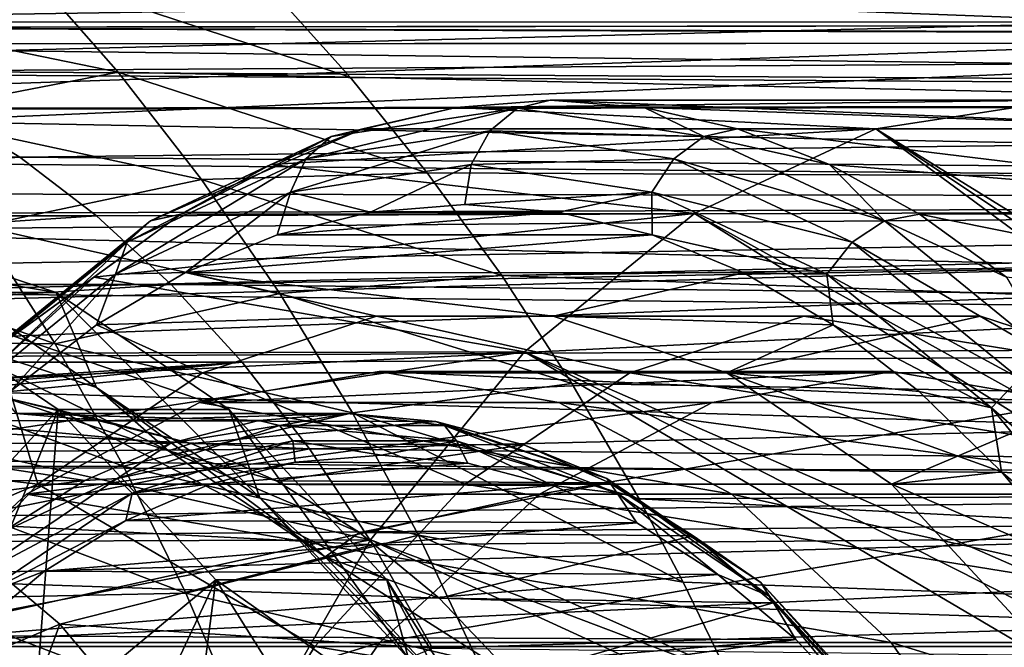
# Model space of a CAD drawing. Header units: metres. Extents: x 26 to 263, y -109 to 109.
# Tile 555 of 656: x 84.64 to 89.36, y 82.68 to 85.69. Entities that reach past the tile are written whole.
import ezdxf

# ---------------------------------------------------------------- set-up
doc = ezdxf.new("R2010")
doc.units = ezdxf.units.M
doc.layers.add('solid_500750', color=7, linetype='CONTINUOUS')

msp = doc.modelspace()

# ---------------------------------------------------------------- linework, layer by layer
at = {"layer": 'solid_500750'}
for points in [[(102.724297, 85.995277, 19.943399), (76.050064, 85.706444, 1.711715), (76.05983, 85.579826, 1.891256)], [(102.724297, 85.995277, 19.943399), (76.05983, 85.579826, 1.891256), (76.080414, 85.325806, 2.236837)], [(102.724297, 85.995277, 19.943399), (76.080414, 85.325806, 2.236837), (76.10041, 85.092438, 2.538312)], [(102.724297, 85.995277, 19.943399), (76.10041, 85.092438, 2.538312), (76.119781, 84.858826, 2.824818)], [(102.008972, 84.830345, 20.964771), (102.724297, 85.995277, 19.943399), (76.119781, 84.858826, 2.824818)], [(85.843597, 85.831947, -11.411067), (111.775482, 85.996895, 7.016923), (112.490364, 84.832954, 5.995787)], [(84.687576, 85.916855, -12.015208), (85.110741, 85.433662, -12.386575), (83.654549, 85.732834, -12.744782)], [(84.687576, 85.916855, -12.015208), (85.843597, 85.831947, -11.411067), (86.222984, 85.409721, -11.718966)], [(84.687576, 85.916855, -12.015208), (86.222984, 85.409721, -11.718966), (85.110741, 85.433662, -12.386575)], [(86.222984, 85.409721, -11.718966), (85.843597, 85.831947, -11.411067), (112.490364, 84.832954, 5.995787)], [(85.110741, 85.433662, -12.386575), (84.063049, 85.231361, -13.130219), (83.654549, 85.732834, -12.744782)], [(105.148552, 85.578285, 13.647229), (81.875084, 85.570419, -2.585114), (82.272476, 85.648346, -3.152647)], [(105.91848, 85.675003, 12.547666), (82.272476, 85.648346, -3.152647), (82.675514, 85.674255, -3.728247)], [(105.91848, 85.675003, 12.547666), (105.148552, 85.578285, 13.647229), (82.272476, 85.648346, -3.152647)], [(105.91848, 85.675003, 12.547666), (82.675514, 85.674255, -3.728247), (83.078552, 85.648346, -4.303847)], [(106.688431, 85.578522, 11.448068), (105.91848, 85.675003, 12.547666), (83.078552, 85.648346, -4.303847)], [(106.688431, 85.578522, 11.448068), (83.078552, 85.648346, -4.303847), (83.475945, 85.570419, -4.87138)], [(104.396965, 85.291634, 14.720613), (81.479477, 85.439423, -2.020136), (81.875084, 85.570419, -2.585114)], [(105.148552, 85.578285, 13.647229), (104.396965, 85.291634, 14.720613), (81.875084, 85.570419, -2.585114)], [(106.688431, 85.578522, 11.448068), (83.475945, 85.570419, -4.87138), (83.871544, 85.439423, -5.436357)], [(107.440094, 85.292076, 10.374585), (106.688431, 85.578522, 11.448068), (83.871544, 85.439423, -5.436357)], [(104.396965, 85.291634, 14.720613), (81.089493, 85.257469, -1.463172), (81.479477, 85.439423, -2.020136)], [(107.440094, 85.292076, 10.374585), (83.871544, 85.439423, -5.436357), (84.261536, 85.257469, -5.993321)], [(85.110741, 85.433662, -12.386575), (85.509537, 84.919563, -12.739071), (84.063049, 85.231361, -13.130219)], [(85.110741, 85.433662, -12.386575), (86.222984, 85.409721, -11.718966), (86.592133, 84.952576, -12.020557)], [(85.110741, 85.433662, -12.386575), (86.592133, 84.952576, -12.020557), (85.509537, 84.919563, -12.739071)], [(86.592133, 84.952576, -12.020557), (86.222984, 85.409721, -11.718966), (112.490364, 84.832954, 5.995787)], [(103.678696, 84.822655, 15.746404), (80.711456, 85.027252, -0.923288), (81.089493, 85.257469, -1.463172)], [(84.639565, 85.027252, -6.533206), (84.261536, 85.257469, -5.993321), (80.711456, 85.027252, -0.923288)], [(104.396965, 85.291634, 14.720613), (103.678696, 84.822655, 15.746404), (81.089493, 85.257469, -1.463172)], [(107.440094, 85.292076, 10.374585), (84.261536, 85.257469, -5.993321), (84.639565, 85.027252, -6.533206)], [(108.158409, 84.823296, 9.348713), (107.440094, 85.292076, 10.374585), (84.639565, 85.027252, -6.533206)], [(87.024406, 85.262093, -0.683118), (86.89135, 85.153694, -0.776287), (86.009514, 85.019188, 0.4831)], [(86.131775, 85.125938, 0.591688), (87.024406, 85.262093, -0.683118), (86.009514, 85.019188, 0.4831)], [(86.131775, 85.125938, 0.591688), (86.282524, 85.162682, 0.709365), (86.730011, 85.26561, 0.070285)], [(86.131775, 85.125938, 0.591688), (86.730011, 85.26561, 0.070285), (87.024406, 85.262093, -0.683118)], [(86.730011, 85.26561, 0.070285), (86.282524, 85.162682, 0.709365), (88.741898, 85.163269, 2.427351)], [(86.730011, 85.26561, 0.070285), (88.741898, 85.163269, 2.427351), (89.638306, 85.300003, 1.147153)], [(87.180969, 85.300003, -0.573746), (86.730011, 85.26561, 0.070285), (89.638306, 85.300003, 1.147153)], [(87.024406, 85.262093, -0.683118), (86.730011, 85.26561, 0.070285), (87.180969, 85.300003, -0.573746)], [(87.024406, 85.262093, -0.683118), (87.917038, 85.125938, -1.957923), (86.89135, 85.153694, -0.776287)], [(87.024406, 85.262093, -0.683118), (87.180969, 85.300003, -0.573746), (87.63192, 85.265572, -1.217775)], [(87.024406, 85.262093, -0.683118), (87.63192, 85.265572, -1.217775), (87.917038, 85.125938, -1.957923)], [(87.180969, 85.300003, -0.573746), (89.638306, 85.300003, 1.147153), (90.534706, 85.163269, -0.133045)], [(87.63192, 85.265572, -1.217775), (87.180969, 85.300003, -0.573746), (90.534706, 85.163269, -0.133045)], [(88.079407, 85.162605, -1.856852), (87.63192, 85.265572, -1.217775), (90.534706, 85.163269, -0.133045)], [(87.917038, 85.125938, -1.957923), (87.63192, 85.265572, -1.217775), (88.079407, 85.162605, -1.856852)], [(94.360352, 81.697655, 4.454275), (89.638306, 85.300003, 1.147153), (88.741898, 85.163269, 2.427351)], [(85.509537, 84.919563, -12.739071), (84.44912, 84.696831, -13.494825), (84.063049, 85.231361, -13.130219)], [(85.841896, 84.991982, 1.338649), (87.872734, 84.757233, 3.668651), (88.741898, 85.163269, 2.427351)], [(86.282524, 85.162682, 0.709365), (85.841896, 84.991982, 1.338649), (88.741898, 85.163269, 2.427351)], [(93.643242, 81.550728, 5.478413), (88.741898, 85.163269, 2.427351), (87.872734, 84.757233, 3.668651)], [(88.079407, 85.162605, -1.856852), (90.534706, 85.163269, -0.133045), (91.403877, 84.757233, -1.374346)], [(93.999329, 81.660759, 4.969868), (94.360352, 81.697655, 4.454275), (88.741898, 85.163269, 2.427351)], [(93.643242, 81.550728, 5.478413), (93.999329, 81.660759, 4.969868), (88.741898, 85.163269, 2.427351)], [(86.131775, 85.125938, 0.591688), (86.009514, 85.019188, 0.4831), (85.15448, 84.619751, 1.704221)], [(85.266273, 84.721611, 1.82776), (86.131775, 85.125938, 0.591688), (85.15448, 84.619751, 1.704221)], [(85.266273, 84.721611, 1.82776), (85.841896, 84.991982, 1.338649), (86.282524, 85.162682, 0.709365)], [(85.266273, 84.721611, 1.82776), (86.282524, 85.162682, 0.709365), (86.131775, 85.125938, 0.591688)], [(86.89135, 85.153694, -0.776287), (86.802452, 84.991341, -0.838534), (85.93679, 84.859299, 0.397759)], [(86.009514, 85.019188, 0.4831), (86.89135, 85.153694, -0.776287), (85.93679, 84.859299, 0.397759)], [(86.89135, 85.153694, -0.776287), (87.773178, 85.019188, -2.035674), (86.802452, 84.991341, -0.838534)], [(87.917038, 85.125938, -1.957923), (87.773178, 85.019188, -2.035674), (86.89135, 85.153694, -0.776287)], [(87.917038, 85.125938, -1.957923), (88.782539, 84.721611, -3.193995), (87.773178, 85.019188, -2.035674)], [(87.917038, 85.125938, -1.957923), (88.079407, 85.162605, -1.856852), (88.520035, 84.991875, -2.486129)], [(87.917038, 85.125938, -1.957923), (88.520035, 84.991875, -2.486129), (88.782539, 84.721611, -3.193995)], [(88.520035, 84.991875, -2.486129), (88.079407, 85.162605, -1.856852), (91.403877, 84.757233, -1.374346)], [(84.639565, 85.027252, -6.533206), (80.711456, 85.027252, -0.923288), (80.343307, 84.746651, -0.397511)], [(103.678696, 84.822655, 15.746404), (80.343307, 84.746651, -0.397511), (80.711456, 85.027252, -0.923288)], [(85.007721, 84.746651, -7.058982), (84.639565, 85.027252, -6.533206), (80.343307, 84.746651, -0.397511)], [(108.158409, 84.823296, 9.348713), (84.639565, 85.027252, -6.533206), (85.007721, 84.746651, -7.058982)], [(86.009514, 85.019188, 0.4831), (85.93679, 84.859299, 0.397759), (85.097427, 84.467186, 1.596488)], [(85.15448, 84.619751, 1.704221), (86.009514, 85.019188, 0.4831), (85.097427, 84.467186, 1.596488)], [(85.266273, 84.721611, 1.82776), (85.411491, 84.754829, 1.953325), (85.841896, 84.991982, 1.338649)], [(85.841896, 84.991982, 1.338649), (85.411491, 84.754829, 1.953325), (87.872734, 84.757233, 3.668651)], [(85.93679, 84.859299, 0.397759), (86.802452, 84.991341, -0.838534), (86.320679, 84.763596, -0.216847)], [(86.802452, 84.991341, -0.838534), (86.77137, 84.799927, -0.860503), (86.320679, 84.763596, -0.216847)], [(86.802452, 84.991341, -0.838534), (87.668114, 84.859299, -2.074828), (86.77137, 84.799927, -0.860503)], [(87.773178, 85.019188, -2.035674), (87.668114, 84.859299, -2.074828), (86.802452, 84.991341, -0.838534)], [(87.773178, 85.019188, -2.035674), (88.62822, 84.619751, -3.256795), (87.668114, 84.859299, -2.074828)], [(88.782539, 84.721611, -3.193995), (88.62822, 84.619751, -3.256795), (87.773178, 85.019188, -2.035674)], [(88.950424, 84.754684, -3.100796), (88.520035, 84.991875, -2.486129), (91.403877, 84.757233, -1.374346)], [(88.782539, 84.721611, -3.193995), (88.520035, 84.991875, -2.486129), (88.950424, 84.754684, -3.100796)], [(85.509537, 84.919563, -12.739071), (86.592133, 84.952576, -12.020557), (86.948555, 84.460724, -12.313127)], [(86.948555, 84.460724, -12.313127), (86.592133, 84.952576, -12.020557), (112.490364, 84.832954, 5.995787)], [(85.509537, 84.919563, -12.739071), (85.885605, 84.373482, -13.072604), (84.44912, 84.696831, -13.494825)], [(85.509537, 84.919563, -12.739071), (86.948555, 84.460724, -12.313127), (85.885605, 84.373482, -13.072604)], [(102.008972, 84.830345, 20.964771), (76.119781, 84.858826, 2.824818), (76.138649, 84.617691, 3.105402)], [(85.097427, 84.467186, 1.596488), (85.93679, 84.859299, 0.397759), (85.434128, 84.473991, 1.04927)], [(85.93679, 84.859299, 0.397759), (85.873291, 84.654556, 0.422083), (85.434128, 84.473991, 1.04927)], [(85.93679, 84.859299, 0.397759), (86.320679, 84.763596, -0.216847), (85.873291, 84.654556, 0.422083)], [(87.668114, 84.859299, -2.074828), (87.222061, 84.763565, -1.504158), (86.77137, 84.799927, -0.860503)], [(86.948555, 84.460724, -12.313127), (112.490364, 84.832954, 5.995787), (113.107277, 83.509407, 5.114554)], [(87.668114, 84.859299, -2.074828), (87.669441, 84.654495, -2.143085), (87.222061, 84.763565, -1.504158)], [(87.668114, 84.859299, -2.074828), (88.507469, 84.467186, -3.273557), (87.669441, 84.654495, -2.143085)], [(88.62822, 84.619751, -3.256795), (88.507469, 84.467186, -3.273557), (87.668114, 84.859299, -2.074828)], [(102.008972, 84.830345, 20.964771), (76.138649, 84.617691, 3.105402), (76.157066, 84.370216, 3.378636)], [(102.008972, 84.830345, 20.964771), (76.157066, 84.370216, 3.378636), (76.169716, 84.194191, 3.564524)], [(102.008972, 84.830345, 20.964771), (76.169716, 84.194191, 3.564524), (76.175133, 84.117424, 3.643506)], [(102.008972, 84.830345, 20.964771), (76.175133, 84.117424, 3.643506), (76.193497, 83.851242, 3.907949)], [(102.008972, 84.830345, 20.964771), (76.193497, 83.851242, 3.907949), (76.213303, 83.555527, 4.185535)], [(101.391739, 83.505577, 21.84609), (102.008972, 84.830345, 20.964771), (76.213303, 83.555527, 4.185535)], [(103.678696, 84.822655, 15.746404), (103.004967, 84.179115, 16.70857), (80.343307, 84.746651, -0.397511)], [(108.158409, 84.823296, 9.348713), (85.007721, 84.746651, -7.058982), (85.364799, 84.417656, -7.568945)], [(108.832138, 84.179993, 8.386494), (108.158409, 84.823296, 9.348713), (85.364799, 84.417656, -7.568945)], [(86.320679, 84.763596, -0.216847), (86.77137, 84.799927, -0.860503), (87.222061, 84.763565, -1.504158)], [(85.007721, 84.746651, -7.058982), (80.343307, 84.746651, -0.397511), (79.986229, 84.417656, 0.112451)], [(103.004967, 84.179115, 16.70857), (79.986229, 84.417656, 0.112451), (80.343307, 84.746651, -0.397511)], [(85.364799, 84.417656, -7.568945), (85.007721, 84.746651, -7.058982), (79.986229, 84.417656, 0.112451)], [(84.454185, 84.061394, 2.98754), (84.994614, 84.453026, 2.548692), (85.411491, 84.754829, 1.953325)], [(84.454185, 84.061394, 2.98754), (85.411491, 84.754829, 1.953325), (85.266273, 84.721611, 1.82776)], [(84.994614, 84.453026, 2.548692), (87.057213, 84.094231, 4.833337), (87.872734, 84.757233, 3.668651)], [(85.411491, 84.754829, 1.953325), (84.994614, 84.453026, 2.548692), (87.872734, 84.757233, 3.668651)], [(85.873291, 84.654556, 0.422083), (86.320679, 84.763596, -0.216847), (87.222061, 84.763565, -1.504158)], [(85.873291, 84.654556, 0.422083), (87.222061, 84.763565, -1.504158), (87.669441, 84.654495, -2.143085)], [(93.296936, 81.369041, 5.972988), (87.872734, 84.757233, 3.668651), (87.057213, 84.094231, 4.833337)], [(93.296936, 81.369041, 5.972988), (93.643242, 81.550728, 5.478413), (87.872734, 84.757233, 3.668651)], [(88.782539, 84.721611, -3.193995), (88.950424, 84.754684, -3.100796), (89.367302, 84.45285, -3.696152)], [(88.950424, 84.754684, -3.100796), (91.403877, 84.757233, -1.374346), (92.219398, 84.094231, -2.539031)], [(89.367302, 84.45285, -3.696152), (88.950424, 84.754684, -3.100796), (92.219398, 84.094231, -2.539031)], [(84.808922, 84.133568, -13.835912), (83.492867, 84.148682, -14.349879), (83.127808, 84.724922, -13.98252)], [(84.44912, 84.696831, -13.494825), (84.808922, 84.133568, -13.835912), (83.127808, 84.724922, -13.98252)], [(85.266273, 84.721611, 1.82776), (85.15448, 84.619751, 1.704221), (84.352211, 83.967522, 2.849973)], [(84.454185, 84.061394, 2.98754), (85.266273, 84.721611, 1.82776), (84.352211, 83.967522, 2.849973)], [(85.885605, 84.373482, -13.072604), (84.808922, 84.133568, -13.835912), (84.44912, 84.696831, -13.494825)], [(88.782539, 84.721611, -3.193995), (89.594627, 84.061394, -4.353775), (88.62822, 84.619751, -3.256795)], [(88.782539, 84.721611, -3.193995), (89.367302, 84.45285, -3.696152), (89.594627, 84.061394, -4.353775)], [(84.813187, 84.379333, -5.037712), (83.994034, 84.379333, -5.611288), (83.120064, 84.664169, -4.363134)], [(83.939201, 84.664169, -3.789537), (84.813187, 84.379333, -5.037712), (83.120064, 84.664169, -4.363134)], [(85.00679, 83.923935, -4.743957), (84.813187, 84.379333, -5.037712), (83.939201, 84.664169, -3.789537)], [(85.00679, 83.923935, -4.743957), (83.939201, 84.664169, -3.789537), (84.182091, 84.192711, -3.566156)], [(85.434128, 84.473991, 1.04927), (85.873291, 84.654556, 0.422083), (87.669441, 84.654495, -2.143085)], [(85.434128, 84.473991, 1.04927), (87.669441, 84.654495, -2.143085), (88.108597, 84.4739, -2.770267)], [(88.507469, 84.467186, -3.273557), (88.108597, 84.4739, -2.770267), (87.669441, 84.654495, -2.143085)], [(85.15448, 84.619751, 1.704221), (85.097427, 84.467186, 1.596488), (84.309875, 83.82692, 2.721231)], [(84.352211, 83.967522, 2.849973), (85.15448, 84.619751, 1.704221), (84.309875, 83.82692, 2.721231)], [(88.62822, 84.619751, -3.256795), (89.430481, 83.967522, -4.402547), (88.507469, 84.467186, -3.273557)], [(89.594627, 84.061394, -4.353775), (89.430481, 83.967522, -4.402547), (88.62822, 84.619751, -3.256795)], [(84.309875, 83.82692, 2.721231), (85.097427, 84.467186, 1.596488), (84.593384, 83.904762, 2.24998)], [(85.097427, 84.467186, 1.596488), (85.00647, 84.223549, 1.660029), (84.593384, 83.904762, 2.24998)], [(85.00647, 84.223549, 1.660029), (85.434128, 84.473991, 1.04927), (86.347992, 84.265869, -0.255859)], [(85.097427, 84.467186, 1.596488), (85.434128, 84.473991, 1.04927), (85.00647, 84.223549, 1.660029)], [(85.434128, 84.473991, 1.04927), (87.19455, 84.265869, -1.464871), (86.347992, 84.265869, -0.255859)], [(85.434128, 84.473991, 1.04927), (88.108597, 84.4739, -2.770267), (87.19455, 84.265869, -1.464871)], [(85.885605, 84.373482, -13.072604), (86.948555, 84.460724, -12.313127), (87.284836, 83.943474, -12.58966)], [(87.284836, 83.943474, -12.58966), (86.948555, 84.460724, -12.313127), (113.107277, 83.509407, 5.114554)], [(88.108597, 84.4739, -2.770267), (88.536255, 84.223427, -3.381019), (87.19455, 84.265869, -1.464871)], [(88.507469, 84.467186, -3.273557), (88.536255, 84.223427, -3.381019), (88.108597, 84.4739, -2.770267)], [(88.507469, 84.467186, -3.273557), (89.295021, 83.82692, -4.398299), (88.536255, 84.223427, -3.381019)], [(89.430481, 83.967522, -4.402547), (89.295021, 83.82692, -4.398299), (88.507469, 84.467186, -3.273557)], [(85.364799, 84.417656, -7.568945), (79.986229, 84.417656, 0.112451), (79.646156, 84.045708, 0.598125)], [(103.004967, 84.179115, 16.70857), (79.646156, 84.045708, 0.598125), (79.986229, 84.417656, 0.112451)], [(85.704872, 84.045708, -8.054618), (85.364799, 84.417656, -7.568945), (79.646156, 84.045708, 0.598125)], [(84.454185, 84.061394, 2.98754), (84.594437, 84.088867, 3.120207), (84.994614, 84.453026, 2.548692)], [(84.994614, 84.453026, 2.548692), (84.594437, 84.088867, 3.120207), (87.057213, 84.094231, 4.833337)], [(108.832138, 84.179993, 8.386494), (85.364799, 84.417656, -7.568945), (85.704872, 84.045708, -8.054618)], [(83.994034, 84.379333, -5.611288), (84.823097, 83.819374, -6.795318), (83.947319, 82.869781, -5.453885)], [(85.64225, 83.819374, -6.221742), (84.823097, 83.819374, -6.795318), (83.994034, 84.379333, -5.611288)], [(84.813187, 84.379333, -5.037712), (85.64225, 83.819374, -6.221742), (83.994034, 84.379333, -5.611288)], [(85.885605, 84.373482, -13.072604), (86.233833, 83.803207, -13.382333), (84.808922, 84.133568, -13.835912)], [(85.789131, 83.395538, -5.861247), (85.64225, 83.819374, -6.221742), (84.813187, 84.379333, -5.037712)], [(85.789131, 83.395538, -5.861247), (84.813187, 84.379333, -5.037712), (85.00679, 83.923935, -4.743957)], [(85.885605, 84.373482, -13.072604), (87.284836, 83.943474, -12.58966), (86.233833, 83.803207, -13.382333)], [(84.593384, 83.904762, 2.24998), (85.00647, 84.223549, 1.660029), (85.51545, 83.994553, 0.933138)], [(85.00647, 84.223549, 1.660029), (86.347992, 84.265869, -0.255859), (85.51545, 83.994553, 0.933138)], [(87.563332, 83.994553, 2.367079), (85.51545, 83.994553, 0.933138), (86.347992, 84.265869, -0.255859)], [(88.395874, 84.265869, 1.178083), (86.347992, 84.265869, -0.255859), (87.19455, 84.265869, -1.464871)], [(87.563332, 83.994553, 2.367079), (86.347992, 84.265869, -0.255859), (88.395874, 84.265869, 1.178083)], [(88.536255, 84.223427, -3.381019), (88.0271, 83.994553, -2.653867), (87.19455, 84.265869, -1.464871)], [(89.242432, 84.265869, -0.03093), (87.19455, 84.265869, -1.464871), (88.0271, 83.994553, -2.653867)], [(88.395874, 84.265869, 1.178083), (87.19455, 84.265869, -1.464871), (89.242432, 84.265869, -0.03093)], [(87.563332, 83.994553, 2.367079), (88.395874, 84.265869, 1.178083), (90.074974, 83.994553, -1.219926)], [(89.242432, 84.265869, -0.03093), (88.0271, 83.994553, -2.653867), (90.074974, 83.994553, -1.219926)], [(88.536255, 84.223427, -3.381019), (88.949333, 83.90461, -3.97096), (88.0271, 83.994553, -2.653867)], [(88.395874, 84.265869, 1.178083), (89.242432, 84.265869, -0.03093), (90.074974, 83.994553, -1.219926)], [(89.295021, 83.82692, -4.398299), (88.949333, 83.90461, -3.97096), (88.536255, 84.223427, -3.381019)], [(103.004967, 84.179115, 16.70857), (102.387703, 83.370224, 17.590082), (79.646156, 84.045708, 0.598125)], [(84.182091, 84.192711, -3.566156), (84.560501, 83.878143, -3.265607), (85.352333, 83.620079, -4.396465)], [(85.00679, 83.923935, -4.743957), (84.182091, 84.192711, -3.566156), (85.352333, 83.620079, -4.396465)], [(108.832138, 84.179993, 8.386494), (85.704872, 84.045708, -8.054618), (86.027145, 83.630493, -8.514874)], [(109.449379, 83.371399, 7.504958), (108.832138, 84.179993, 8.386494), (86.027145, 83.630493, -8.514874)], [(85.136772, 83.547821, -14.151539), (83.825226, 83.543556, -14.691486), (83.492867, 84.148682, -14.349879)], [(84.808922, 84.133568, -13.835912), (85.136772, 83.547821, -14.151539), (83.492867, 84.148682, -14.349879)], [(86.233833, 83.803207, -13.382333), (85.136772, 83.547821, -14.151539), (84.808922, 84.133568, -13.835912)], [(84.214035, 83.665146, 3.663476), (86.320114, 83.194397, 5.88602), (87.057213, 84.094231, 4.833337)], [(84.594437, 84.088867, 3.120207), (84.214035, 83.665146, 3.663476), (87.057213, 84.094231, 4.833337)], [(92.65242, 80.80162, 6.893452), (87.057213, 84.094231, 4.833337), (86.320114, 83.194397, 5.88602)], [(92.965157, 81.118202, 6.446815), (93.296936, 81.369041, 5.972988), (87.057213, 84.094231, 4.833337)], [(92.65242, 80.80162, 6.893452), (92.965157, 81.118202, 6.446815), (87.057213, 84.094231, 4.833337)], [(85.704872, 84.045708, -8.054618), (79.646156, 84.045708, 0.598125), (79.323875, 83.630493, 1.05838)], [(102.387703, 83.370224, 17.590082), (79.323875, 83.630493, 1.05838), (79.646156, 84.045708, 0.598125)], [(82.352264, 83.778305, -3.266602), (85.704872, 84.045708, -8.054618), (79.323875, 83.630493, 1.05838)], [(82.352264, 83.778305, -3.266602), (82.998055, 83.778397, -4.188886), (85.704872, 84.045708, -8.054618)], [(82.998055, 83.778397, -4.188886), (86.027145, 83.630493, -8.514874), (85.704872, 84.045708, -8.054618)], [(84.593384, 83.904762, 2.24998), (85.51545, 83.994553, 0.933138), (84.725975, 83.461288, 2.06062)], [(86.773857, 83.461288, 3.494561), (84.725975, 83.461288, 2.06062), (85.51545, 83.994553, 0.933138)], [(85.500122, 83.852058, 0.083306), (86.361694, 84, -1.147153), (87.223274, 83.852058, -2.377612)], [(88.819153, 84, 0.573576), (86.361694, 84, -1.147153), (85.500122, 83.852058, 0.083306)], [(87.957573, 83.852058, 1.804036), (88.819153, 84, 0.573576), (85.500122, 83.852058, 0.083306)], [(86.773857, 83.461288, 3.494561), (85.51545, 83.994553, 0.933138), (87.563332, 83.994553, 2.367079)], [(89.680733, 83.852058, -0.656883), (87.223274, 83.852058, -2.377612), (86.361694, 84, -1.147153)], [(88.819153, 84, 0.573576), (89.680733, 83.852058, -0.656883), (86.361694, 84, -1.147153)], [(86.773857, 83.461288, 3.494561), (87.563332, 83.994553, 2.367079), (90.864449, 83.461288, -2.347408)], [(87.563332, 83.994553, 2.367079), (90.074974, 83.994553, -1.219926), (90.864449, 83.461288, -2.347408)], [(87.957573, 83.852058, 1.804036), (89.680733, 83.852058, -0.656883), (88.819153, 84, 0.573576)], [(89.343315, 83.520844, -4.53362), (88.816566, 83.461288, -3.781349), (88.0271, 83.994553, -2.653867)], [(90.074974, 83.994553, -1.219926), (88.0271, 83.994553, -2.653867), (88.816566, 83.461288, -3.781349)], [(88.949333, 83.90461, -3.97096), (89.343315, 83.520844, -4.53362), (88.0271, 83.994553, -2.653867)], [(90.074974, 83.994553, -1.219926), (88.816566, 83.461288, -3.781349), (90.864449, 83.461288, -2.347408)], [(86.233833, 83.803207, -13.382333), (87.284836, 83.943474, -12.58966), (87.607674, 83.390404, -12.853497)], [(87.607674, 83.390404, -12.853497), (87.284836, 83.943474, -12.58966), (113.107277, 83.509407, 5.114554)], [(89.430481, 83.967522, -4.402547), (90.155594, 83.082321, -5.438117), (89.295021, 83.82692, -4.398299)], [(84.199394, 83.521027, 2.812653), (84.593384, 83.904762, 2.24998), (84.725975, 83.461288, 2.06062)], [(85.00679, 83.923935, -4.743957), (85.352333, 83.620079, -4.396465), (86.103493, 83.11274, -5.469226)], [(85.789131, 83.395538, -5.861247), (85.00679, 83.923935, -4.743957), (86.103493, 83.11274, -5.469226)], [(89.295021, 83.82692, -4.398299), (89.343315, 83.520844, -4.53362), (88.949333, 83.90461, -3.97096)], [(84.560501, 83.878143, -3.265607), (84.620674, 83.800003, -2.365933), (85.042282, 83.763916, -2.968054)], [(84.560501, 83.878143, -3.265607), (85.042282, 83.763916, -2.968054), (85.459953, 83.655922, -3.564555)], [(85.352333, 83.620079, -4.396465), (84.560501, 83.878143, -3.265607), (85.459953, 83.655922, -3.564555)], [(84.671608, 83.413902, 1.266538), (85.500122, 83.852058, 0.083306), (88.051781, 83.413902, -3.560843)], [(87.957573, 83.852058, 1.804036), (85.500122, 83.852058, 0.083306), (84.671608, 83.413902, 1.266538)], [(87.129066, 83.413902, 2.987267), (87.957573, 83.852058, 1.804036), (84.671608, 83.413902, 1.266538)], [(85.500122, 83.852058, 0.083306), (87.223274, 83.852058, -2.377612), (88.051781, 83.413902, -3.560843)], [(87.129066, 83.413902, 2.987267), (90.509239, 83.413902, -1.840114), (89.680733, 83.852058, -0.656883)], [(87.129066, 83.413902, 2.987267), (89.680733, 83.852058, -0.656883), (87.957573, 83.852058, 1.804036)], [(90.509239, 83.413902, -1.840114), (88.051781, 83.413902, -3.560843), (87.223274, 83.852058, -2.377612)], [(89.680733, 83.852058, -0.656883), (90.509239, 83.413902, -1.840114), (87.223274, 83.852058, -2.377612)], [(84.823097, 83.819374, -6.795318), (84.334869, 82.609467, -6.007373), (83.947319, 82.869781, -5.453885)], [(85.784355, 83.765266, -0.671314), (84.620674, 83.800003, -2.365933), (84.198853, 83.763832, -1.763515)], [(84.823097, 83.819374, -6.795318), (84.704727, 82.279839, -6.535582), (84.334869, 82.609467, -6.007373)], [(86.209061, 83.799973, -1.277856), (85.042282, 83.763916, -2.968054), (84.620674, 83.800003, -2.365933)], [(85.784355, 83.765266, -0.671314), (86.209061, 83.799973, -1.277856), (84.620674, 83.800003, -2.365933)], [(84.823097, 83.819374, -6.795318), (85.579033, 83.003342, -7.874902), (84.704727, 82.279839, -6.535582)], [(86.398186, 83.003342, -7.301329), (85.579033, 83.003342, -7.874902), (84.823097, 83.819374, -6.795318)], [(85.64225, 83.819374, -6.221742), (86.398186, 83.003342, -7.301329), (84.823097, 83.819374, -6.795318)], [(86.209061, 83.799973, -1.277856), (86.633659, 83.761414, -1.884246), (85.042282, 83.763916, -2.968054)], [(86.233833, 83.803207, -13.382333), (86.54969, 83.216568, -13.66572), (85.136772, 83.547821, -14.151539)], [(86.502449, 82.625504, -6.879979), (86.398186, 83.003342, -7.301329), (85.64225, 83.819374, -6.221742)], [(86.502449, 82.625504, -6.879979), (85.64225, 83.819374, -6.221742), (85.789131, 83.395538, -5.861247)], [(85.884277, 83.741325, -0.639672), (86.209061, 83.799973, -1.277856), (85.784355, 83.765266, -0.671314)], [(86.675285, 83.741325, -1.769349), (86.209061, 83.799973, -1.277856), (85.884277, 83.741325, -0.639672)], [(86.675285, 83.741325, -1.769349), (86.633659, 83.761414, -1.884246), (86.209061, 83.799973, -1.277856)], [(86.233833, 83.803207, -13.382333), (87.607674, 83.390404, -12.853497), (87.818512, 82.992477, -13.025316)], [(86.233833, 83.803207, -13.382333), (87.818512, 82.992477, -13.025316), (86.54969, 83.216568, -13.66572)], [(89.295021, 83.82692, -4.398299), (90.006844, 82.957954, -5.41488), (89.343315, 83.520844, -4.53362)], [(90.155594, 83.082321, -5.438117), (90.006844, 82.957954, -5.41488), (89.295021, 83.82692, -4.398299)], [(82.998055, 83.778397, -4.188886), (83.637894, 83.609894, -5.102666), (86.027145, 83.630493, -8.514874)], [(85.363678, 83.657639, -0.070527), (84.198853, 83.763832, -1.763515), (83.78112, 83.655739, -1.166933)], [(85.363678, 83.657639, -0.070527), (85.784355, 83.765266, -0.671314), (84.198853, 83.763832, -1.763515)], [(86.633659, 83.761414, -1.884246), (85.459953, 83.655922, -3.564555), (85.042282, 83.763916, -2.968054)], [(85.884277, 83.741325, -0.639672), (85.784355, 83.765266, -0.671314), (85.363678, 83.657639, -0.070527)], [(86.633659, 83.761414, -1.884246), (87.053993, 83.649971, -2.484544), (85.459953, 83.655922, -3.564555)], [(87.452827, 83.487923, -2.879791), (87.053993, 83.649971, -2.484544), (86.633659, 83.761414, -1.884246)], [(87.452827, 83.487923, -2.879791), (86.633659, 83.761414, -1.884246), (86.675285, 83.741325, -1.769349)], [(85.884277, 83.741325, -0.639672), (85.363678, 83.657639, -0.070527), (85.106735, 83.487923, 0.47077)], [(85.884277, 83.741325, -0.639672), (85.106735, 83.487923, 0.47077), (85.948166, 83.668343, -0.603193)], [(85.884277, 83.741325, -0.639672), (85.948166, 83.668343, -0.603193), (86.731415, 83.668343, -1.72179)], [(86.675285, 83.741325, -1.769349), (85.884277, 83.741325, -0.639672), (86.731415, 83.668343, -1.72179)], [(86.675285, 83.741325, -1.769349), (86.731415, 83.668343, -1.72179), (87.501328, 83.417419, -2.821341)], [(87.452827, 83.487923, -2.879791), (86.675285, 83.741325, -1.769349), (87.501328, 83.417419, -2.821341)], [(84.951141, 83.478127, 0.51864), (83.78112, 83.655739, -1.166933), (83.371506, 83.476761, -0.581944)], [(84.951141, 83.478127, 0.51864), (85.363678, 83.657639, -0.070527), (83.78112, 83.655739, -1.166933)], [(84.214035, 83.665146, 3.663476), (83.856392, 83.185211, 4.174244), (86.320114, 83.194397, 5.88602)], [(85.106735, 83.487923, 0.47077), (85.363678, 83.657639, -0.070527), (84.951141, 83.478127, 0.51864)], [(85.106735, 83.487923, 0.47077), (85.178253, 83.417419, 0.496358), (85.948166, 83.668343, -0.603193)], [(85.948166, 83.668343, -0.603193), (85.178253, 83.417419, 0.496358), (85.959167, 83.566185, -0.572278)], [(85.352333, 83.620079, -4.396465), (85.459953, 83.655922, -3.564555), (85.869507, 83.477081, -4.149461)], [(87.053993, 83.649971, -2.484544), (85.869507, 83.477081, -4.149461), (85.459953, 83.655922, -3.564555)], [(85.948166, 83.668343, -0.603193), (85.959167, 83.566185, -0.572278), (86.372581, 83.599968, -1.162696)], [(86.731415, 83.668343, -1.72179), (85.948166, 83.668343, -0.603193), (86.372581, 83.599968, -1.162696)], [(86.731415, 83.668343, -1.72179), (86.372581, 83.599968, -1.162696), (86.785889, 83.562439, -1.752966)], [(86.731415, 83.668343, -1.72179), (86.785889, 83.562439, -1.752966), (87.194969, 83.453979, -2.337196)], [(87.501328, 83.417419, -2.821341), (86.731415, 83.668343, -1.72179), (87.194969, 83.453979, -2.337196)], [(102.387703, 83.370224, 17.590082), (79.017876, 83.171158, 1.495399), (79.323875, 83.630493, 1.05838)], [(83.637894, 83.609894, -5.102666), (84.252701, 83.277603, -5.980702), (86.027145, 83.630493, -8.514874)], [(84.252701, 83.277603, -5.980702), (86.333145, 83.171158, -8.951893), (86.027145, 83.630493, -8.514874)], [(85.352333, 83.620079, -4.396465), (85.869507, 83.477081, -4.149461), (86.266998, 83.229134, -4.717133)], [(86.103493, 83.11274, -5.469226), (85.352333, 83.620079, -4.396465), (86.266998, 83.229134, -4.717133)], [(87.053993, 83.649971, -2.484544), (87.46595, 83.466743, -3.072879), (85.869507, 83.477081, -4.149461)], [(109.449379, 83.371399, 7.504958), (86.027145, 83.630493, -8.514874), (86.333145, 83.171158, -8.951893)], [(87.452827, 83.487923, -2.879791), (87.46595, 83.466743, -3.072879), (87.053993, 83.649971, -2.484544)], [(85.178253, 83.417419, 0.496358), (85.549751, 83.461433, 0.012427), (85.959167, 83.566185, -0.572278)], [(86.785889, 83.562439, -1.752966), (85.959167, 83.566185, -0.572278), (85.549751, 83.461433, 0.012427)], [(87.194969, 83.453979, -2.337196), (86.785889, 83.562439, -1.752966), (85.549751, 83.461433, 0.012427)], [(86.785889, 83.562439, -1.752966), (86.372581, 83.599968, -1.162696), (85.959167, 83.566185, -0.572278)], [(101.391739, 83.505577, 21.84609), (76.213303, 83.555527, 4.185535), (76.235687, 83.21328, 4.487033)], [(85.136772, 83.547821, -14.151539), (85.434677, 82.939072, -14.442474), (83.825226, 83.543556, -14.691486)], [(85.434677, 82.939072, -14.442474), (84.126839, 82.911209, -15.00603), (83.825226, 83.543556, -14.691486)], [(83.827576, 83.075706, 3.343669), (84.199394, 83.521027, 2.812653), (84.725975, 83.461288, 2.06062)], [(86.54969, 83.216568, -13.66572), (85.434677, 82.939072, -14.442474), (85.136772, 83.547821, -14.151539)], [(89.343315, 83.520844, -4.53362), (89.715126, 83.0755, -5.064622), (88.816566, 83.461288, -3.781349)], [(90.006844, 82.957954, -5.41488), (89.715126, 83.0755, -5.064622), (89.343315, 83.520844, -4.53362)], [(101.391739, 83.505577, 21.84609), (76.235687, 83.21328, 4.487033), (76.261482, 82.811401, 4.815901)], [(101.391739, 83.505577, 21.84609), (76.261482, 82.811401, 4.815901), (76.291412, 82.337578, 5.171225)], [(100.883194, 82.047096, 22.572206), (101.391739, 83.505577, 21.84609), (76.291412, 82.337578, 5.171225)], [(84.951141, 83.478127, 0.51864), (83.371506, 83.476761, -0.581944), (82.974136, 83.228783, -0.014441)], [(84.550781, 83.228485, 1.09041), (84.951141, 83.478127, 0.51864), (82.974136, 83.228783, -0.014441)], [(85.106735, 83.487923, 0.47077), (84.550781, 83.228485, 1.09041), (84.369141, 82.989738, 1.524162)], [(85.106735, 83.487923, 0.47077), (84.369141, 82.989738, 1.524162), (85.178253, 83.417419, 0.496358)], [(85.106735, 83.487923, 0.47077), (84.951141, 83.478127, 0.51864), (84.550781, 83.228485, 1.09041)], [(87.46595, 83.466743, -3.072879), (86.266998, 83.229134, -4.717133), (85.869507, 83.477081, -4.149461)], [(87.46595, 83.466743, -3.072879), (87.865517, 83.213509, -3.643525), (86.266998, 83.229134, -4.717133)], [(88.190414, 82.989738, -3.933183), (87.46595, 83.466743, -3.072879), (87.452827, 83.487923, -2.879791)], [(87.452827, 83.487923, -2.879791), (87.501328, 83.417419, -2.821341), (88.231689, 82.924126, -3.864402)], [(88.190414, 82.989738, -3.933183), (87.452827, 83.487923, -2.879791), (88.231689, 82.924126, -3.864402)], [(88.190414, 82.989738, -3.933183), (87.865517, 83.213509, -3.643525), (87.46595, 83.466743, -3.072879)], [(87.607674, 83.390404, -12.853497), (113.107277, 83.509407, 5.114554), (113.615662, 82.05233, 4.388326)], [(83.827576, 83.075706, 3.343669), (84.725975, 83.461288, 2.06062), (84.006065, 82.684196, 3.088763)], [(86.05394, 82.684196, 4.522704), (84.006065, 82.684196, 3.088763), (84.725975, 83.461288, 2.06062)], [(84.369141, 82.989738, 1.524162), (84.447891, 82.924126, 1.539418), (85.178253, 83.417419, 0.496358)], [(85.178253, 83.417419, 0.496358), (84.447891, 82.924126, 1.539418), (85.148216, 83.286697, 0.585879)], [(86.05394, 82.684196, 4.522704), (84.725975, 83.461288, 2.06062), (86.773857, 83.461288, 3.494561)], [(87.194969, 83.453979, -2.337196), (85.549751, 83.461433, 0.012427), (85.148216, 83.286697, 0.585879)], [(85.178253, 83.417419, 0.496358), (85.148216, 83.286697, 0.585879), (85.549751, 83.461433, 0.012427)], [(87.59594, 83.275635, -2.90984), (87.194969, 83.453979, -2.337196), (85.148216, 83.286697, 0.585879)], [(86.05394, 82.684196, 4.522704), (86.773857, 83.461288, 3.494561), (91.584358, 82.684196, -3.375551)], [(86.773857, 83.461288, 3.494561), (90.864449, 83.461288, -2.347408), (91.584358, 82.684196, -3.375551)], [(87.501328, 83.417419, -2.821341), (87.194969, 83.453979, -2.337196), (87.59594, 83.275635, -2.90984)], [(87.501328, 83.417419, -2.821341), (87.59594, 83.275635, -2.90984), (87.984901, 83.029129, -3.46533)], [(88.231689, 82.924126, -3.864402), (87.501328, 83.417419, -2.821341), (87.984901, 83.029129, -3.46533)], [(89.715126, 83.0755, -5.064622), (89.536484, 82.684196, -4.809492), (88.816566, 83.461288, -3.781349)], [(90.864449, 83.461288, -2.347408), (88.816566, 83.461288, -3.781349), (89.536484, 82.684196, -4.809492)], [(102.387703, 83.370224, 17.590082), (101.839195, 82.407211, 18.373497), (79.017876, 83.171158, 1.495399)], [(83.908028, 82.702339, 2.357044), (84.671608, 83.413902, 1.266538), (88.815361, 82.702339, -4.65135)], [(87.129066, 83.413902, 2.987267), (84.671608, 83.413902, 1.266538), (83.908028, 82.702339, 2.357044)], [(86.365486, 82.702339, 4.077774), (87.129066, 83.413902, 2.987267), (83.908028, 82.702339, 2.357044)], [(84.671608, 83.413902, 1.266538), (88.051781, 83.413902, -3.560843), (88.815361, 82.702339, -4.65135)], [(85.789131, 83.395538, -5.861247), (86.103493, 83.11274, -5.469226), (86.788383, 82.373398, -6.447356)], [(86.502449, 82.625504, -6.879979), (85.789131, 83.395538, -5.861247), (86.788383, 82.373398, -6.447356)], [(109.449379, 83.371399, 7.504958), (86.333145, 83.171158, -8.951893), (86.617897, 82.67543, -9.35856)], [(86.365486, 82.702339, 4.077774), (91.27282, 82.702339, -2.930621), (90.509239, 83.413902, -1.840114)], [(86.365486, 82.702339, 4.077774), (90.509239, 83.413902, -1.840114), (87.129066, 83.413902, 2.987267)], [(109.998009, 82.408669, 6.721517), (109.449379, 83.371399, 7.504958), (86.617897, 82.67543, -9.35856)], [(87.818512, 82.992477, -13.025316), (87.607674, 83.390404, -12.853497), (113.615662, 82.05233, 4.388326)], [(91.27282, 82.702339, -2.930621), (88.815361, 82.702339, -4.65135), (88.051781, 83.413902, -3.560843)], [(90.509239, 83.413902, -1.840114), (91.27282, 82.702339, -2.930621), (88.051781, 83.413902, -3.560843)], [(83.957214, 82.422607, -6.64837), (84.830902, 82.790466, -6.806462), (84.252701, 83.277603, -5.980702)], [(84.252701, 83.277603, -5.980702), (84.830902, 82.790466, -6.806462), (86.333145, 83.171158, -8.951893)], [(84.447891, 82.924126, 1.539418), (84.758492, 83.043686, 1.142462), (85.148216, 83.286697, 0.585879)], [(87.59594, 83.275635, -2.90984), (85.148216, 83.286697, 0.585879), (84.758492, 83.043686, 1.142462)], [(87.984901, 83.029129, -3.46533), (87.59594, 83.275635, -2.90984), (84.758492, 83.043686, 1.142462)], [(86.103493, 83.11274, -5.469226), (86.266998, 83.229134, -4.717133), (86.64875, 82.914345, -5.262325)], [(87.865517, 83.213509, -3.643525), (86.64875, 82.914345, -5.262325), (86.266998, 83.229134, -4.717133)], [(83.524185, 82.65271, 4.648675), (85.683838, 82.085091, 6.794715), (86.320114, 83.194397, 5.88602)], [(83.856392, 83.185211, 4.174244), (83.524185, 82.65271, 4.648675), (86.320114, 83.194397, 5.88602)], [(86.54969, 83.216568, -13.66572), (86.835747, 82.61055, -13.925522), (85.434677, 82.939072, -14.442474)], [(92.362976, 80.423599, 7.306821), (86.320114, 83.194397, 5.88602), (85.683838, 82.085091, 6.794715)], [(92.362976, 80.423599, 7.306821), (92.65242, 80.80162, 6.893452), (86.320114, 83.194397, 5.88602)], [(86.54969, 83.216568, -13.66572), (87.818512, 82.992477, -13.025316), (88.025665, 82.563705, -13.19614)], [(86.54969, 83.216568, -13.66572), (88.025665, 82.563705, -13.19614), (86.835747, 82.61055, -13.925522)], [(87.865517, 83.213509, -3.643525), (88.24884, 82.892715, -4.190962), (86.64875, 82.914345, -5.262325)], [(88.190414, 82.989738, -3.933183), (88.24884, 82.892715, -4.190962), (87.865517, 83.213509, -3.643525)], [(101.839195, 82.407211, 18.373497), (78.733124, 82.67543, 1.902066), (79.017876, 83.171158, 1.495399)], [(84.830902, 82.790466, -6.806462), (86.617897, 82.67543, -9.35856), (86.333145, 83.171158, -8.951893)], [(86.103493, 83.11274, -5.469226), (86.64875, 82.914345, -5.262325), (87.010788, 82.536011, -5.779374)], [(86.788383, 82.373398, -6.447356), (86.103493, 83.11274, -5.469226), (87.010788, 82.536011, -5.779374)], [(87.984901, 83.029129, -3.46533), (84.758492, 83.043686, 1.142462), (84.384476, 82.734825, 1.676607)], [(84.447891, 82.924126, 1.539418), (84.384476, 82.734825, 1.676607), (84.758492, 83.043686, 1.142462)], [(88.358002, 82.716881, -3.998178), (87.984901, 83.029129, -3.46533), (84.384476, 82.734825, 1.676607)], [(85.579033, 83.003342, -7.874902), (85.052811, 81.884476, -7.032691), (84.704727, 82.279839, -6.535582)], [(85.579033, 83.003342, -7.874902), (85.375031, 81.428108, -7.492875), (85.052811, 81.884476, -7.032691)], [(85.579033, 83.003342, -7.874902), (86.236084, 81.959045, -8.813276), (85.375031, 81.428108, -7.492875)], [(87.055244, 81.95903, -8.239707), (86.236084, 81.959045, -8.813276), (85.579033, 83.003342, -7.874902)], [(86.398186, 83.003342, -7.301329), (87.055244, 81.95903, -8.239707), (85.579033, 83.003342, -7.874902)], [(87.122475, 81.640068, -7.765462), (87.055244, 81.95903, -8.239707), (86.398186, 83.003342, -7.301329)], [(87.122475, 81.640068, -7.765462), (86.398186, 83.003342, -7.301329), (86.502449, 82.625504, -6.879979)], [(88.025665, 82.563705, -13.19614), (87.818512, 82.992477, -13.025316), (113.615662, 82.05233, 4.388326)], [(88.231689, 82.924126, -3.864402), (87.984901, 83.029129, -3.46533), (88.358002, 82.716881, -3.998178)], [(88.862946, 82.263748, -4.893653), (88.24884, 82.892715, -4.190962), (88.190414, 82.989738, -3.933183)], [(88.190414, 82.989738, -3.933183), (88.231689, 82.924126, -3.864402), (88.897621, 82.205254, -4.815453)], [(88.862946, 82.263748, -4.893653), (88.190414, 82.989738, -3.933183), (88.897621, 82.205254, -4.815453)], [(85.434677, 82.939072, -14.442474), (85.703583, 82.309174, -14.707649), (84.126839, 82.911209, -15.00603)], [(85.703583, 82.309174, -14.707649), (84.398277, 82.254791, -15.29158), (84.126839, 82.911209, -15.00603)], [(86.835747, 82.61055, -13.925522), (85.703583, 82.309174, -14.707649), (85.434677, 82.939072, -14.442474)], [(88.24884, 82.892715, -4.190962), (87.010788, 82.536011, -5.779374), (86.64875, 82.914345, -5.262325)], [(88.231689, 82.924126, -3.864402), (88.358002, 82.716881, -3.998178), (88.711624, 82.341919, -4.503194)], [(88.897621, 82.205254, -4.815453), (88.231689, 82.924126, -3.864402), (88.711624, 82.341919, -4.503194)], [(88.24884, 82.892715, -4.190962), (88.612183, 82.507439, -4.709876), (87.010788, 82.536011, -5.779374)], [(88.862946, 82.263748, -4.893653), (88.612183, 82.507439, -4.709876), (88.24884, 82.892715, -4.190962)], [(84.485214, 81.857079, -7.402498), (84.830902, 82.790466, -6.806462), (83.957214, 82.422607, -6.64837)], [(84.485214, 81.857079, -7.402498), (85.364143, 82.154762, -7.568007), (84.830902, 82.790466, -6.806462)], [(84.830902, 82.790466, -6.806462), (85.364143, 82.154762, -7.568007), (86.617897, 82.67543, -9.35856)], [(88.358002, 82.716881, -3.998178), (84.384476, 82.734825, 1.676607), (84.0298, 82.363113, 2.183139)], [(86.361839, 82.441345, -1.14736), (88.358002, 82.716881, -3.998178), (84.0298, 82.363113, 2.183139)], [(86.361839, 82.441345, -1.14736), (88.711624, 82.341919, -4.503194), (88.358002, 82.716881, -3.998178)], [(83.238739, 81.744713, 3.312895), (83.908028, 82.702339, 2.357044), (89.484657, 81.744713, -5.607201)], [(86.365486, 82.702339, 4.077774), (83.908028, 82.702339, 2.357044), (83.238739, 81.744713, 3.312895)], [(85.69619, 81.744713, 5.033624), (86.365486, 82.702339, 4.077774), (83.238739, 81.744713, 3.312895)], [(85.428085, 81.689438, 5.416523), (83.380203, 81.689438, 3.982581), (84.006065, 82.684196, 3.088763)], [(83.908028, 82.702339, 2.357044), (88.815361, 82.702339, -4.65135), (89.484657, 81.744713, -5.607201)], [(85.428085, 81.689438, 5.416523), (84.006065, 82.684196, 3.088763), (86.05394, 82.684196, 4.522704)], [(85.428085, 81.689438, 5.416523), (86.05394, 82.684196, 4.522704), (92.21022, 81.689438, -4.26937)], [(85.69619, 81.744713, 5.033624), (91.942108, 81.744713, -3.886471), (91.27282, 82.702339, -2.930621)], [(85.69619, 81.744713, 5.033624), (91.27282, 82.702339, -2.930621), (86.365486, 82.702339, 4.077774)], [(86.05394, 82.684196, 4.522704), (91.584358, 82.684196, -3.375551), (92.21022, 81.689438, -4.26937)], [(91.942108, 81.744713, -3.886471), (89.484657, 81.744713, -5.607201), (88.815361, 82.702339, -4.65135)], [(91.27282, 82.702339, -2.930621), (91.942108, 81.744713, -3.886471), (88.815361, 82.702339, -4.65135)]]:
    msp.add_3dface(points, dxfattribs=at)

doc.saveas('drawing.dxf')
